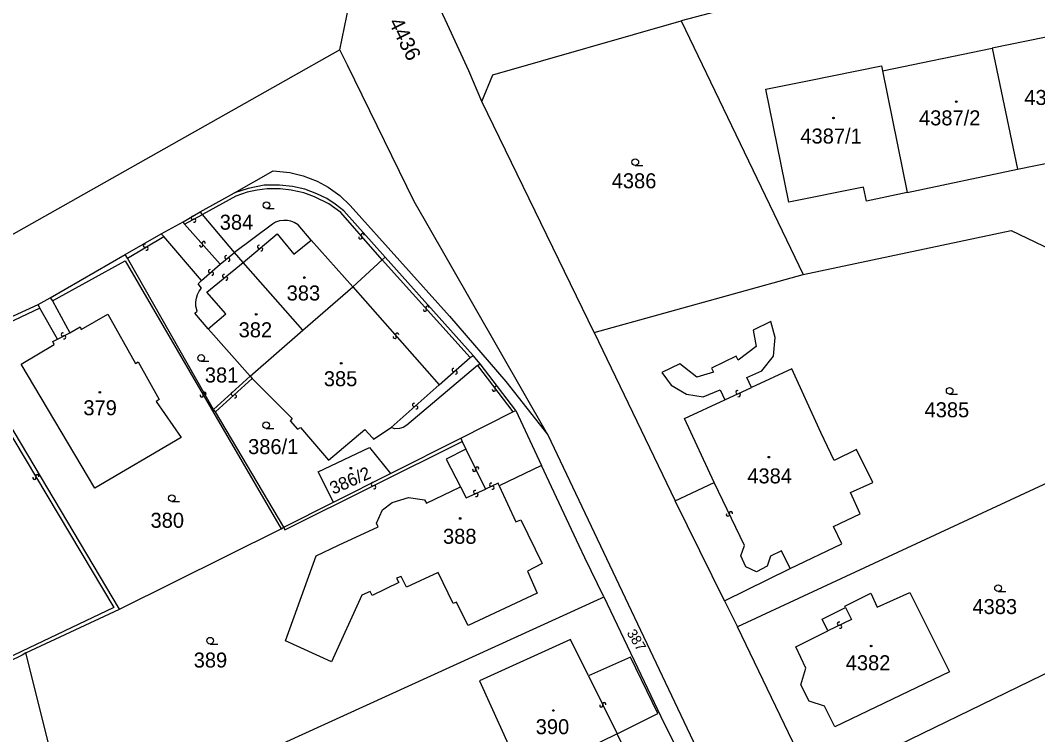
# Model space of a CAD drawing. Extents: x -600391 to -599491, y -1160176 to -1159402.
# Drawn here: x -600143.9 to -600028.7, y -1159577 to -1159496.1 of the extents above; entities that cross this region are included whole.
import ezdxf

# ---------------------------------------------------------------- set-up
doc = ezdxf.new("R2010")
doc.units = 0
for name, color, linetype in [('Level 1', 7, 'Continuous'), ('Level 13', 7, 'Continuous'), ('Level 3', 7, 'Continuous'), ('Level 4', 7, 'Continuous'), ('Level 5', 7, 'Continuous')]:
    doc.layers.add(name, color=color, linetype=linetype)

msp = doc.modelspace()

# ---------------------------------------------------------------- linework, layer by layer
at = {"layer": 'Level 1'}
for points in [[(-600107.73, -1159499.45), (-600106.67, -1159494.33), (-600114.11, -1159477.26), (-600125.91, -1159450.42), (-600142.48, -1159414.44), (-600149.44, -1159401.77)], [(-600014.96, -1159484.67), (-600043.93, -1159490), (-600048.97, -1159491.15), (-600051.13, -1159491.64), (-600057.82, -1159493.18), (-600069.07, -1159496.17)], [(-600091.64, -1159505.31), (-600093.13, -1159501.85), (-600095.55, -1159496.59), (-600096.58, -1159494.34)], [(-600091.64, -1159505.31), (-600090.41, -1159502.28), (-600069.07, -1159496.17)], [(-600069.07, -1159496.17), (-600055.23, -1159524.92)], [(-600030.95, -1159512.99), (-600026.88, -1159512.14), (-600027.08, -1159511.17), (-600018.75, -1159509.45), (-600019.06, -1159507.92), (-600018.39, -1159507.78), (-600018.93, -1159505.14), (-600019.61, -1159505.28), (-600021.37, -1159496.72), (-600026.07, -1159497.69), (-600033.82, -1159499.29)], [(-600107.73, -1159499.45), (-600113.87, -1159502.94), (-600201.37, -1159552.29), (-600219.23, -1159562.65), (-600266.03, -1159590.55), (-600270.37, -1159592.37), (-600271.85, -1159593.21), (-600272.01, -1159592.83), (-600281.12, -1159598.11), (-600280.42, -1159599.25), (-600280.87, -1159599.52), (-600276.57, -1159606.52), (-600297.82, -1159620.52), (-600312.66, -1159632.26), (-600336.82, -1159651.44), (-600337.7, -1159652.95), (-600337.93, -1159654.45), (-600337.54, -1159656.13), (-600336.82, -1159657.21), (-600349.22, -1159663.94), (-600350.24, -1159665.24), (-600350.91, -1159666.77), (-600351.08, -1159668.42)], [(-600084.15, -1159543.08), (-600098.03, -1159518.88), (-600099.31, -1159516.64), (-600106.86, -1159501.22), (-600107.73, -1159499.45)], [(-600046.26, -1159501.85), (-600033.82, -1159499.29)], [(-600033.82, -1159499.29), (-600030.95, -1159512.99)], [(-600043.45, -1159515.62), (-600048.08, -1159516.59), (-600048.4, -1159515.01), (-600056.87, -1159516.74), (-600059.48, -1159503.91), (-600054.76, -1159502.96), (-600046.38, -1159501.26), (-600046.26, -1159501.85)], [(-600046.26, -1159501.85), (-600043.45, -1159515.62)], [(-600078.91, -1159531.47), (-600091.64, -1159505.31)], [(-600150.81, -1159532.39), (-600141.91, -1159528.31), (-600140.53, -1159527.55), (-600132.03, -1159522.66), (-600127.95, -1159520.32), (-600125.48, -1159518.94), (-600123.55, -1159517.81), (-600119.66, -1159515.68), (-600115.27, -1159513.19), (-600113.41, -1159513.36), (-600111.88, -1159513.73), (-600110.31, -1159514.35), (-600109.05, -1159515.03), (-600107.73, -1159515.98), (-600106.57, -1159517.09), (-600095.29, -1159529.63), (-600088.94, -1159537.03), (-600084.15, -1159543.08)], [(-600119.66, -1159515.68), (-600115.27, -1159513.19), (-600113.41, -1159513.36), (-600111.88, -1159513.73), (-600110.31, -1159514.35), (-600109.05, -1159515.03), (-600107.73, -1159515.98), (-600106.57, -1159517.09), (-600095.29, -1159529.63), (-600088.94, -1159537.03), (-600084.15, -1159543.08), (-600050.91, -1159613.18)], [(-600043.45, -1159515.62), (-600030.95, -1159512.99)], [(-600123.55, -1159517.81), (-600119.66, -1159515.68)], [(-600102.6, -1159522.97), (-600107.28, -1159517.72), (-600108.25, -1159516.93), (-600109.2, -1159516.32), (-600110.33, -1159515.76), (-600111.68, -1159515.26), (-600113.1, -1159514.93), (-600114.57, -1159514.78), (-600116.31, -1159514.8), (-600118.13, -1159515.16), (-600119.66, -1159515.68)], [(-600125.48, -1159518.94), (-600123.55, -1159517.81)], [(-600123.3, -1159518.11), (-600123.55, -1159517.81)], [(-600119.67, -1159522.44), (-600123.3, -1159518.11)], [(-600127.95, -1159520.32), (-600125.48, -1159518.94)], [(-600110.99, -1159521.04), (-600112.44, -1159519.3), (-600112.89, -1159519.03), (-600113.29, -1159518.87), (-600113.66, -1159518.8), (-600114.09, -1159518.78), (-600114.56, -1159518.85), (-600115.03, -1159519), (-600115.37, -1159519.2), (-600119.67, -1159522.44)], [(-600132.03, -1159522.66), (-600127.95, -1159520.32)], [(-600127.65, -1159520.6), (-600127.95, -1159520.32)], [(-600055.23, -1159524.92), (-600031.7, -1159519.93), (-600024.44, -1159523.42), (-600018.19, -1159522.21)], [(-600123.38, -1159525.59), (-600127.65, -1159520.6)], [(-600106.27, -1159526.3), (-600110.99, -1159521.04)], [(-600140.53, -1159527.55), (-600132.03, -1159522.66)], [(-600131.79, -1159523.05), (-600132.03, -1159522.66)], [(-600118.68, -1159523.57), (-600119.67, -1159522.44)], [(-600122.04, -1159540.19), (-600131.79, -1159523.05)], [(-600111.93, -1159531.23), (-600118.68, -1159523.57)], [(-600106.27, -1159526.3), (-600102.92, -1159523.25)], [(-600102.92, -1159523.25), (-600102.6, -1159522.97)], [(-600092.61, -1159534.09), (-600102.6, -1159522.97)], [(-600078.91, -1159531.47), (-600055.23, -1159524.92)], [(-600122.63, -1159531.06), (-600124.15, -1159529.31), (-600123.9, -1159529.06), (-600124.03, -1159528.51), (-600124.05, -1159528.03), (-600123.98, -1159527.61), (-600123.86, -1159527.2), (-600123.65, -1159526.8), (-600123.39, -1159526.47), (-600123.79, -1159525.98), (-600123.38, -1159525.59)], [(-600111.93, -1159531.23), (-600106.27, -1159526.3)], [(-600150.81, -1159532.39), (-600141.91, -1159528.31)], [(-600141.91, -1159528.31), (-600140.53, -1159527.55)], [(-600141.7, -1159528.73), (-600141.91, -1159528.31)], [(-600140.53, -1159527.55), (-600140.27, -1159527.9)], [(-600140.27, -1159527.9), (-600138.33, -1159531.51)], [(-600138.33, -1159531.51), (-600137.16, -1159530.83), (-600137.02, -1159531.15), (-600134, -1159529.42), (-600130.89, -1159535), (-600130.57, -1159534.79), (-600128.2, -1159539.07), (-600128.52, -1159539.29), (-600125.69, -1159543.37), (-600135.47, -1159549.11), (-600143.84, -1159535.06), (-600140.09, -1159532.84), (-600140.23, -1159532.5), (-600139.7, -1159532.23)], [(-600139.7, -1159532.23), (-600141.7, -1159528.73)], [(-600061.11, -1159537.71), (-600061.64, -1159536.57), (-600059.92, -1159535.81), (-600058.61, -1159534.15), (-600058.42, -1159532.04), (-600058.92, -1159530.24), (-600060.92, -1159531.23), (-600060.57, -1159533.06), (-600062.62, -1159534.62), (-600062.84, -1159534.17), (-600065.63, -1159535.54), (-600065.41, -1159535.99), (-600067.29, -1159536.56), (-600069.22, -1159535.05), (-600071.25, -1159536.03), (-600070.18, -1159537.47), (-600068.44, -1159538.48), (-600066.56, -1159538.79), (-600064.66, -1159537.97), (-600064.13, -1159539.12)], [(-600117.9, -1159536.43), (-600122.63, -1159531.06)], [(-600117.9, -1159536.43), (-600111.93, -1159531.23)], [(-600078.91, -1159531.47), (-600069.74, -1159550.54)], [(-600132.7, -1159562.82), (-600150.52, -1159532.87)], [(-600091.83, -1159535.02), (-600092.61, -1159534.09)], [(-600092.13, -1159535.21), (-600100.15, -1159542), (-600100.55, -1159542.25), (-600100.98, -1159542.37), (-600101.48, -1159542.39), (-600101.9, -1159542.25)], [(-600092.13, -1159535.21), (-600091.83, -1159535.02)], [(-600087.81, -1159540.33), (-600091.83, -1159535.02)], [(-600122.04, -1159540.19), (-600117.9, -1159536.43)], [(-600117.9, -1159536.43), (-600117.67, -1159536.68)], [(-600056.72, -1159558.23), (-600050.87, -1159555.44), (-600051.81, -1159553.46), (-600048.77, -1159552.02), (-600049.87, -1159549.62), (-600047.34, -1159548.47), (-600049.2, -1159544.74), (-600051.73, -1159545.98), (-600053.23, -1159542.81), (-600056.54, -1159535.59), (-600061.11, -1159537.71)], [(-600117.67, -1159536.68), (-600113.12, -1159541.24), (-600113.34, -1159541.48), (-600112.51, -1159542.45), (-600112.18, -1159542.25), (-600109.02, -1159545.93), (-600104.9, -1159542.48), (-600104.02, -1159543.4), (-600103.9, -1159543.58), (-600101.9, -1159542.25)], [(-600065.31, -1159548.48), (-600068.7, -1159541.24), (-600064.13, -1159539.12)], [(-600121.8, -1159540.49), (-600122.04, -1159540.19)], [(-600114.06, -1159553.55), (-600121.8, -1159540.49)], [(-600094.04, -1159543.47), (-600088.13, -1159540.49)], [(-600088.13, -1159540.49), (-600087.81, -1159540.33)], [(-600087.81, -1159540.33), (-600084.9, -1159546.57)], [(-600101.97, -1159547.46), (-600094.04, -1159543.47)], [(-600094.04, -1159543.47), (-600093.87, -1159543.82)], [(-600084.15, -1159543.08), (-600050.91, -1159613.18), (-600035.85, -1159643.34), (-600030.3, -1159647.69), (-600026.35, -1159651.08), (-600019.33, -1159642.61)], [(-600108.43, -1159550.72), (-600110.2, -1159547.26), (-600104.37, -1159544.52), (-600101.97, -1159547.46)], [(-600093.87, -1159543.82), (-600093.44, -1159544.7)], [(-600093.44, -1159544.7), (-600095.67, -1159545.84), (-600094.07, -1159548.98)], [(-600084.9, -1159546.57), (-600089.67, -1159548.85)], [(-600077.84, -1159561.43), (-600079.96, -1159557.01), (-600080.62, -1159555.66), (-600084.9, -1159546.57)], [(-600023.28, -1159546.51), (-600062.69, -1159564.83)], [(-600108.43, -1159550.72), (-600101.97, -1159547.46)], [(-600089.67, -1159548.85), (-600087.8, -1159552.93), (-600087.23, -1159552.7), (-600084.81, -1159557.67), (-600086.48, -1159558.51), (-600085.36, -1159561), (-600093.19, -1159564.66), (-600094.43, -1159562.21), (-600094.51, -1159562.04), (-600094.88, -1159562.19), (-600096.59, -1159558.67), (-600100.18, -1159560.35), (-600100.78, -1159559.13), (-600101.3, -1159559.31), (-600101.06, -1159559.8), (-600104.08, -1159561.28), (-600104.31, -1159560.84), (-600105.22, -1159561.25), (-600108.67, -1159568.79), (-600113.9, -1159566.43), (-600110.41, -1159556.8), (-600107.86, -1159555.59), (-600103.38, -1159553.5), (-600103.57, -1159553.09), (-600102.88, -1159551.59), (-600101.8, -1159550.74), (-600099.95, -1159550.17), (-600098.12, -1159550.44), (-600097.92, -1159550.81), (-600094.07, -1159548.98)], [(-600069.74, -1159550.54), (-600065.31, -1159548.48)], [(-600114.06, -1159553.55), (-600108.43, -1159550.72)], [(-600064.15, -1159561.87), (-600069.74, -1159550.54)], [(-600132.7, -1159562.82), (-600114.38, -1159553.71)], [(-600114.38, -1159553.71), (-600114.06, -1159553.55)], [(-600064.15, -1159561.87), (-600056.72, -1159558.23)], [(-600121.42, -1159581.33), (-600078.14, -1159561.57), (-600077.84, -1159561.43)], [(-600077.84, -1159561.43), (-600071.38, -1159575), (-600070.88, -1159576.01), (-600069.17, -1159579.36)], [(-600064.15, -1159561.87), (-600062.69, -1159564.83)], [(-600050.44, -1159562.65), (-600050.53, -1159562.47), (-600047.57, -1159561.03), (-600046.86, -1159562.61), (-600043.17, -1159560.95), (-600038.68, -1159569.92), (-600051.66, -1159576.16), (-600052.81, -1159573.83), (-600054.56, -1159573.24), (-600055.52, -1159571.38), (-600054.93, -1159569.52), (-600056.06, -1159567.09), (-600052.44, -1159565.3)], [(-600143.28, -1159567.76), (-600132.7, -1159562.82)], [(-600052.44, -1159565.3), (-600053.1, -1159563.96), (-600050.44, -1159562.65)], [(-600054.01, -1159582.87), (-600062.69, -1159564.83)], [(-600079.56, -1159570.39), (-600081.6, -1159566.28), (-600091.91, -1159570.96), (-600088.45, -1159578.6), (-600092.32, -1159580.52), (-600089.9, -1159585.48), (-600079.39, -1159580.25)], [(-600022.78, -1159567.71), (-600054.01, -1159582.87)], [(-600143.28, -1159567.76), (-600143.71, -1159568.02), (-600152.42, -1159572.28)], [(-600139.46, -1159583.16), (-600143.28, -1159567.76)], [(-600076.31, -1159576.95), (-600071.7, -1159574.66), (-600074.79, -1159568.27), (-600079.56, -1159570.39)], [(-600079.39, -1159580.25), (-600075.61, -1159578.41), (-600076.31, -1159576.95)]]:
    msp.add_lwpolyline(points, dxfattribs=at)
at = {"layer": 'Level 13'}
for centre, start, end in [((-600124.4, -1159518.5), 66.063, 298.161), ((-600124.22, -1159518.82), 245.8486, 118.4386), ((-600105.12, -1159520.46), 348.3897, 220.9797), ((-600129.81, -1159521.67), 67.9892, 300.0872), ((-600123.43, -1159521.6), 168.975, 41.073), ((-600123.15, -1159521.36), 348.7605, 221.3505), ((-600116.88, -1159521.79), 77.802, 309.9), ((-600105.4, -1159520.7), 168.6042, 40.7022), ((-600129.63, -1159521.99), 247.7748, 120.3648), ((-600120.59, -1159522.96), 76.8954, 308.9934), ((-600116.64, -1159522.07), 257.5876, 130.1776), ((-600120.35, -1159523.24), 256.6809, 129.2709), ((-600122.44, -1159524.54), 78.3078, 310.4058), ((-600122.2, -1159524.82), 258.0933, 130.6833), ((-600120.84, -1159525.1), 76.4561, 308.5541), ((-600120.61, -1159525.38), 256.2416, 128.8316), ((-600097.8, -1159528.67), 349.1112, 221.7012), ((-600098.08, -1159528.91), 169.3256, 41.4236), ((-600139.1, -1159531.71), 65.0968, 297.1948), ((-600138.94, -1159532.03), 244.8823, 117.4723), ((-600101.51, -1159531.97), 168.599, 41.189), ((-600101.23, -1159531.73), 348.8135, 220.9115), ((-600094.84, -1159535.73), 78.5471, 310.6451), ((-600094.6, -1159536.01), 258.3326, 130.9226), ((-600089.98, -1159537.74), 344.5194, 216.6174), ((-600123.38, -1159538.62), 157.3584, 29.9484), ((-600123.06, -1159538.44), 337.5728, 209.6708), ((-600119.86, -1159538.44), 80.0648, 312.1628), ((-600119.62, -1159538.72), 259.8504, 132.4404), ((-600090.28, -1159537.96), 164.305, 36.895), ((-600062.7, -1159538.25), 62.4, 294.498), ((-600062.54, -1159538.59), 242.1856, 114.7756), ((-600099.31, -1159539.69), 78.9291, 311.5191), ((-600099.07, -1159539.97), 259.1435, 131.2415), ((-600092.51, -1159547.04), 153.0619, 25.6519), ((-600092.17, -1159546.88), 333.2763, 205.3743), ((-600142.32, -1159547.95), 158.0307, 30.6207), ((-600142, -1159547.77), 338.2451, 210.3431), ((-600104, -1159548.67), 63.9036, 296.0015), ((-600103.84, -1159549.01), 243.6891, 116.2791), ((-600090.6, -1159548.73), 62.1098, 294.6998), ((-600090.44, -1159549.07), 242.3242, 114.4222), ((-600092.42, -1159549.56), 61.9152, 294.0132), ((-600092.26, -1159549.9), 241.7007, 114.2907), ((-600063.77, -1159552.12), 152.9981, 25.0961), ((-600063.43, -1159551.96), 332.7836, 205.3736), ((-600051.19, -1159564.47), 63.3777, 295.9677), ((-600051.03, -1159564.81), 243.5921, 115.6901), ((-600077.77, -1159573.59), 333.7278, 205.8258), ((-600078.11, -1159573.75), 153.5133, 26.1033)]:
    msp.add_arc(centre, 0.184, start, end, dxfattribs=at)
at = {"layer": 'Level 3'}
for points in [[(-600102.92, -1159523.25), (-600107.6, -1159517.91), (-600108.99, -1159516.92), (-600110.58, -1159516.1), (-600111.81, -1159515.68), (-600113.24, -1159515.35), (-600114.5, -1159515.21), (-600115.97, -1159515.22), (-600117.11, -1159515.37), (-600118.21, -1159515.58), (-600119.51, -1159516.03), (-600123.3, -1159518.11)], [(-600125.31, -1159519.21), (-600123.3, -1159518.11)], [(-600125.31, -1159519.21), (-600125.48, -1159518.94)], [(-600121.27, -1159523.76), (-600125.31, -1159519.21)], [(-600118.68, -1159523.57), (-600114.83, -1159520.29), (-600112.94, -1159522.62), (-600110.99, -1159521.04)], [(-600131.79, -1159523.05), (-600127.65, -1159520.6)], [(-600121.27, -1159523.76), (-600119.67, -1159522.44)], [(-600140.27, -1159527.9), (-600132.05, -1159523.35), (-600114.38, -1159553.71)], [(-600123.38, -1159525.59), (-600121.27, -1159523.76)], [(-600122.63, -1159531.06), (-600120.66, -1159529.36), (-600122.78, -1159526.9), (-600118.68, -1159523.57)], [(-600092.96, -1159534.33), (-600102.92, -1159523.25)], [(-600106.27, -1159526.3), (-600096.47, -1159537.4)], [(-600141.7, -1159528.73), (-600150.52, -1159532.87)], [(-600139.7, -1159532.23), (-600138.33, -1159531.51)], [(-600150.99, -1159533.09), (-600133.33, -1159562.63), (-600149.44, -1159570.3)], [(-600092.96, -1159534.33), (-600092.61, -1159534.09)], [(-600096.47, -1159537.4), (-600092.96, -1159534.33)], [(-600092.13, -1159535.21), (-600088.13, -1159540.49)], [(-600121.8, -1159540.49), (-600117.67, -1159536.68)], [(-600096.47, -1159537.4), (-600101.9, -1159542.25)], [(-600064.13, -1159539.12), (-600061.11, -1159537.71)], [(-600114.06, -1159553.55), (-600113.96, -1159553.85), (-600093.87, -1159543.82)], [(-600093.44, -1159544.7), (-600091.24, -1159549.23)], [(-600094.07, -1159548.98), (-600093.43, -1159550.23), (-600091.24, -1159549.23)], [(-600089.67, -1159548.85), (-600089.8, -1159548.56), (-600091.24, -1159549.23)], [(-600056.72, -1159558.23), (-600057.68, -1159556.23), (-600058.93, -1159556.82), (-600059.31, -1159557.97), (-600060.52, -1159558.59), (-600061.72, -1159558.05), (-600062.32, -1159556.79), (-600061.89, -1159555.61), (-600065.31, -1159548.48)], [(-600050.44, -1159562.65), (-600049.78, -1159563.99), (-600052.44, -1159565.3)], [(-600079.56, -1159570.39), (-600076.31, -1159576.95)], [(-600076.31, -1159576.95), (-600080.09, -1159578.81), (-600079.39, -1159580.25)]]:
    msp.add_lwpolyline(points, dxfattribs=at)
at = {"layer": 'Level 5'}
for p, q in [((-600074.26, -1159512.56), (-600073.39, -1159512.56)), ((-600116.03, -1159517.43), (-600115.16, -1159517.43)), ((-600123.43, -1159534.75), (-600122.56, -1159534.75)), ((-600038.65, -1159538.48), (-600037.78, -1159538.48)), ((-600116.07, -1159542.37), (-600115.2, -1159542.37)), ((-600126.76, -1159550.63), (-600125.89, -1159550.63)), ((-600033.17, -1159560.83), (-600032.3, -1159560.83)), ((-600122.42, -1159566.78), (-600121.55, -1159566.78))]:
    msp.add_line(p, q, dxfattribs=at)
for centre, radius in [((-600037.9, -1159505.34), 0.09), ((-600037.9, -1159505.34), 0.0521), ((-600051.81, -1159507.19), 0.09), ((-600051.81, -1159507.19), 0.0521), ((-600074.26, -1159512.18), 0.375), ((-600116.03, -1159517.05), 0.375), ((-600111.75, -1159525.26), 0.09), ((-600111.75, -1159525.26), 0.0521), ((-600117.2, -1159529.43), 0.09), ((-600117.2, -1159529.43), 0.0521), ((-600123.43, -1159534.37), 0.375), ((-600107.57, -1159534.97), 0.09), ((-600107.57, -1159534.97), 0.0521), ((-600038.65, -1159538.1), 0.375), ((-600134.91, -1159538.26), 0.09), ((-600134.91, -1159538.26), 0.0521), ((-600116.07, -1159541.99), 0.375), ((-600059.13, -1159545.61), 0.09), ((-600059.13, -1159545.61), 0.0521), ((-600106.48, -1159546.86), 0.09), ((-600106.48, -1159546.86), 0.0521), ((-600126.76, -1159550.25), 0.375), ((-600094.1, -1159552.55), 0.09), ((-600094.1, -1159552.55), 0.0521), ((-600033.17, -1159560.45), 0.375), ((-600122.42, -1159566.4), 0.375), ((-600047.54, -1159567.01), 0.09), ((-600047.54, -1159567.01), 0.0521), ((-600083.54, -1159574.31), 0.09), ((-600083.54, -1159574.31), 0.0521)]:
    msp.add_circle(centre, radius, dxfattribs=at)

# ---------------------------------------------------------------- texts
at = {"layer": 'Level 4'}
for s, height, rotation, p in [('4436', 1.7, 296.5039, (-600102.24, -1159496.34)), ('386/2', 1.44, 23.6632, (-600108.48, -1159549.87)), ('387', 1.14, 301.1927, (-600075.27, -1159565.53))]:
    msp.add_text(s, height=height, rotation=rotation, dxfattribs=at).set_placement(p)
for s, p in [('4387/3', (-600030.19, -1159505.71)), ('4387/2', (-600042.12, -1159508.02)), ('4387/1', (-600055.56, -1159510.08)), ('4386', (-600076.93, -1159515.15)), ('384', (-600121.33, -1159519.84)), ('383', (-600113.75, -1159527.86)), ('382', (-600119.19, -1159532.03)), ('381', (-600123.02, -1159537.15)), ('385', (-600109.54, -1159537.57)), ('379', (-600136.78, -1159540.86)), ('4385', (-600041.49, -1159541.09)), ('386/1', (-600118.12, -1159545.26)), ('4384', (-600061.57, -1159548.58)), ('380', (-600129.17, -1159553.61)), ('388', (-600096.04, -1159555.42)), ('4383', (-600036.07, -1159563.38)), ('389', (-600124.28, -1159569.44)), ('4382', (-600050.42, -1159569.75)), ('390', (-600085.54, -1159576.99))]:
    msp.add_text(s, height=1.7, dxfattribs=at).set_placement(p)

doc.saveas('drawing.dxf')
